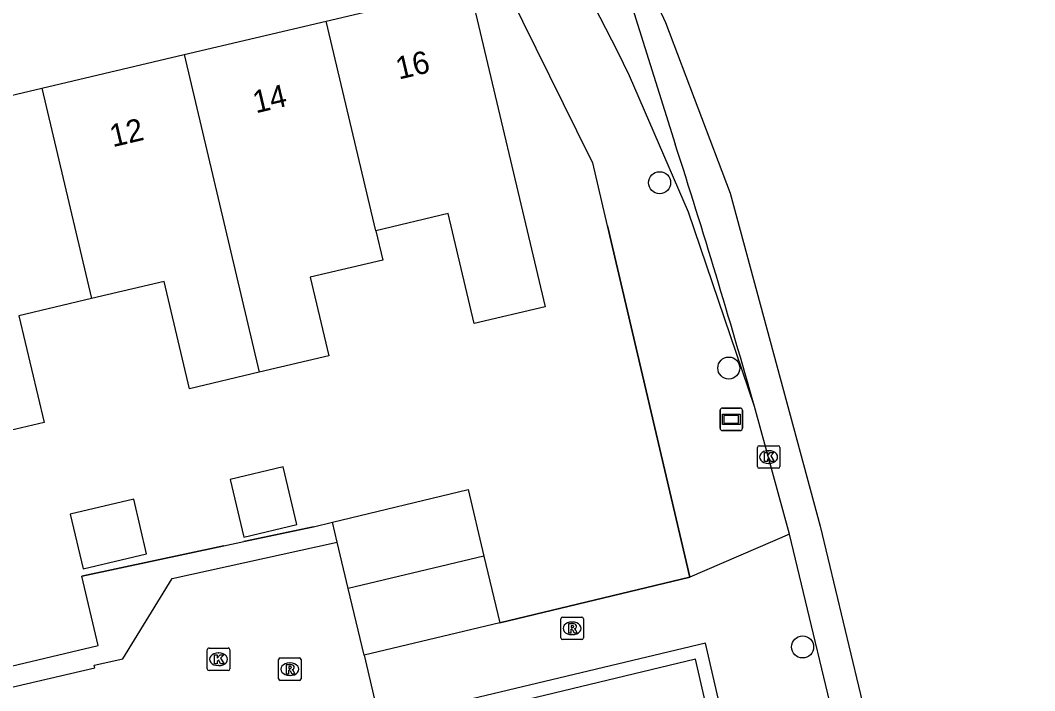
# Model space of a CAD drawing. Extents: x 157663 to 158496, y 379212 to 380934.
# Drawn here: x 158320.09 to 158365.17, y 380869.04 to 380898.84 of the extents above; entities that cross this region are included whole.
import ezdxf

# ---------------------------------------------------------------- set-up
doc = ezdxf.new("R2010")
doc.units = 0
for name, color, linetype in [('IMGEO_Boom', 7, 'Continuous'), ('IMGEO_Fietspad_open', 7, 'Continuous'), ('IMGEO_Haag', 7, 'Continuous'), ('IMGEO_Hek', 7, 'Continuous'), ('IMGEO_Kolk', 7, 'Continuous'), ('IMGEO_Muur', 7, 'Continuous'), ('IMGEO_Pand', 7, 'Continuous'), ('IMGEO_Pand_nummerreeks', 7, 'Continuous'), ('IMGEO_Reclamebord', 7, 'Continuous'), ('IMGEO_Rijbaan_lokaal_gesloten', 7, 'Continuous'), ('IMGEO_Rijbaan_lokaal_open', 7, 'Continuous'), ('IMGEO_Rioolput', 7, 'Continuous'), ('IMGEO_Voetpad_open', 7, 'Continuous')]:
    doc.layers.add(name, color=color, linetype=linetype)

msp = doc.modelspace()

# ---------------------------------------------------------------- linework, layer by layer
at = {"layer": 'IMGEO_Boom'}
for centre in [(158348.503, 380891.624), (158351.578, 380883.382), (158354.856, 380870.988)]:
    msp.add_circle(centre, 0.489, dxfattribs=at)
at = {"layer": 'IMGEO_Fietspad_open'}
msp.add_lwpolyline([(158352.721, 380881.67), (158349.781, 380890.311), (158347.172, 380896.377), (158346.631, 380897.472), (158343.787, 380903.02), (158337.165, 380916.725), (158336.794, 380917.489), (158336.356, 380918.217), (158335.854, 380918.904), (158335.294, 380919.542), (158334.678, 380920.128), (158334.013, 380920.657), (158333.597, 380920.941)], dxfattribs=at)
at = {"layer": 'IMGEO_Haag'}
msp.add_lwpolyline([(158352.177, 380864.073), (158351.592, 380863.938), (158350.092, 380870.437), (158338.328, 380867.618), (158338.188, 380868.201)], dxfattribs=at)
at = {"layer": 'IMGEO_Hek'}
for points in [[(158346.186, 380889.71), (158349.853, 380874.088)], [(158349.853, 380874.088), (158341.402, 380872.065)]]:
    msp.add_lwpolyline(points, dxfattribs=at)
at = {"layer": 'IMGEO_Kolk'}
for p, q in [((158352.922, 380879.928), (158353.774, 380879.928)), ((158352.847, 380879.002), (158352.847, 380879.854)), ((158353.335, 380879.708), (158353.36, 380879.708)), ((158353.848, 380879.854), (158353.848, 380879.002)), ((158353.358, 380879.148), (158353.333, 380879.148)), ((158353.774, 380878.928), (158352.922, 380878.928)), ((158328.476, 380870.939), (158329.328, 380870.939)), ((158328.401, 380870.013), (158328.401, 380870.865)), ((158328.889, 380870.719), (158328.914, 380870.719)), ((158329.402, 380870.865), (158329.402, 380870.013)), ((158328.912, 380870.159), (158328.887, 380870.159)), ((158329.328, 380869.939), (158328.476, 380869.939))]:
    msp.add_line(p, q, dxfattribs=at)
for points in [[(158352.922, 380879.928), (158353.774, 380879.928)], [(158352.847, 380879.002), (158352.847, 380879.854)], [(158353.168, 380879.628), (158353.291, 380879.628), (158353.291, 380879.477), (158353.421, 380879.628), (158353.585, 380879.628), (158353.439, 380879.477), (158353.592, 380879.228), (158353.44, 380879.228), (158353.355, 380879.392), (158353.291, 380879.325), (158353.291, 380879.228), (158353.168, 380879.228), (158353.168, 380879.628)], [(158353.848, 380879.854), (158353.848, 380879.002)], [(158353.774, 380878.928), (158352.922, 380878.928)], [(158328.476, 380870.939), (158329.328, 380870.939)], [(158328.401, 380870.013), (158328.401, 380870.865)], [(158328.722, 380870.639), (158328.845, 380870.639), (158328.845, 380870.488), (158328.975, 380870.639), (158329.139, 380870.639), (158328.993, 380870.488), (158329.146, 380870.239), (158328.994, 380870.239), (158328.909, 380870.403), (158328.845, 380870.336), (158328.845, 380870.239), (158328.722, 380870.239), (158328.722, 380870.639)], [(158329.402, 380870.865), (158329.402, 380870.013)], [(158329.328, 380869.939), (158328.476, 380869.939)]]:
    msp.add_lwpolyline(points, dxfattribs=at)
for centre, start, end in [((158352.924, 380879.852), 91.552, 178.448), ((158352.924, 380879.852), 91.552, 178.448), ((158353.772, 380879.852), 1.552, 88.448), ((158353.772, 380879.852), 1.552, 88.448), ((158352.924, 380879.004), 181.552, 268.448), ((158352.924, 380879.004), 181.552, 268.448), ((158353.772, 380879.004), 271.552, 358.448), ((158353.772, 380879.004), 271.552, 358.448), ((158328.478, 380870.863), 91.552, 178.448), ((158328.478, 380870.863), 91.552, 178.448), ((158329.326, 380870.863), 1.552, 88.448), ((158329.326, 380870.863), 1.552, 88.448), ((158328.478, 380870.015), 181.552, 268.448), ((158328.478, 380870.015), 181.552, 268.448), ((158329.326, 380870.015), 271.552, 358.448), ((158329.326, 380870.015), 271.552, 358.448)]:
    msp.add_arc(centre, 0.0765, start, end, dxfattribs=at)
for centre, major_axis, ratio, start_param, end_param in [((158353.334, 380879.428), (-0.387, 0.002), 0.722429, 4.712389, 7.853982), ((158353.359, 380879.428), (-0.39, 0.002), 0.717154, 1.570796, 4.712389), ((158328.888, 380870.439), (-0.387, 0.002), 0.722429, 4.712389, 7.853982), ((158328.913, 380870.439), (-0.39, 0.002), 0.717154, 1.570796, 4.712389)]:
    msp.add_ellipse(centre, major_axis=major_axis, ratio=ratio, start_param=start_param, end_param=end_param, dxfattribs=at)
at = {"layer": 'IMGEO_Muur'}
for points in [[(158333.116, 380876.321), (158330.023, 380875.673)], [(158329.137, 380875.485), (158322.824, 380874.128)]]:
    msp.add_lwpolyline(points, dxfattribs=at)
at = {"layer": 'IMGEO_Pand'}
for points in [[(158333.685, 380898.812), (158340.052, 380900.317), (158343.411, 380886.108), (158340.259, 380885.363), (158339.104, 380890.248), (158335.888, 380889.488)], [(158327.369, 380897.319), (158333.685, 380898.812)], [(158335.888, 380889.488), (158333.685, 380898.812)], [(158321.042, 380895.823), (158327.369, 380897.319)], [(158327.369, 380897.319), (158330.705, 380883.2)], [(158314.787, 380894.345), (158321.042, 380895.823)], [(158321.042, 380895.823), (158323.252, 380886.47)], [(158335.888, 380889.488), (158336.197, 380888.182), (158332.979, 380887.422), (158333.804, 380883.933), (158330.705, 380883.2)], [(158330.705, 380883.2), (158327.604, 380882.467), (158326.477, 380887.232), (158323.252, 380886.47)], [(158323.252, 380886.47), (158320.028, 380885.708), (158321.149, 380880.964), (158318.118, 380880.248)], [(158332.386, 380876.424), (158331.778, 380878.995), (158329.413, 380878.436), (158330.021, 380875.865), (158332.386, 380876.424)], [(158333.958, 380876.539), (158339.994, 380877.978), (158340.698, 380875.022)], [(158322.885, 380874.454), (158325.704, 380875.12), (158325.13, 380877.551), (158322.31, 380876.885), (158322.885, 380874.454)], [(158334.173, 380875.639), (158333.958, 380876.539)], [(158334.663, 380873.585), (158334.173, 380875.639)], [(158340.698, 380875.022), (158334.663, 380873.585)], [(158340.698, 380875.022), (158341.402, 380872.065)], [(158335.368, 380870.628), (158334.663, 380873.585)], [(158341.402, 380872.065), (158335.368, 380870.628)]]:
    msp.add_lwpolyline(points, dxfattribs=at)
at = {"layer": 'IMGEO_Reclamebord'}
for p, q in [((158351.191, 380880.707), (158351.191, 380881.507)), ((158351.191, 380881.507), (158351.191, 380880.707)), ((158351.291, 380881.607), (158352.081, 380881.607)), ((158352.081, 380881.607), (158351.291, 380881.607)), ((158352.181, 380881.507), (158352.181, 380880.707)), ((158352.181, 380880.707), (158352.181, 380881.507)), ((158352.081, 380880.607), (158351.291, 380880.607)), ((158351.291, 380880.607), (158352.081, 380880.607))]:
    msp.add_line(p, q, dxfattribs=at)
for points in [[(158351.292, 380881.339), (158352.08, 380881.339), (158352.08, 380880.875), (158351.292, 380880.875), (158351.292, 380881.339)], [(158351.357, 380881.274), (158351.357, 380880.94), (158352.015, 380880.94), (158352.015, 380881.274), (158351.357, 380881.274)]]:
    msp.add_lwpolyline(points, dxfattribs=at)
for centre, start, end in [((158351.291, 380881.507), 90, 180), ((158351.291, 380881.507), 90, 180), ((158352.081, 380881.507), 0, 90), ((158352.081, 380881.507), 360, 90), ((158351.291, 380880.707), 180, 270), ((158351.291, 380880.707), 180, 270), ((158352.081, 380880.707), 270, 0), ((158352.081, 380880.707), 270, 0)]:
    msp.add_arc(centre, 0.1, start, end, dxfattribs=at)
at = {"layer": 'IMGEO_Rijbaan_lokaal_gesloten'}
for points in [[(158344.843, 380907.239), (158348.766, 380898.748), (158351.636, 380891.16), (158355.633, 380876.355), (158365.174, 380836.518)], [(158344.843, 380907.239), (158349.201, 380893.337)], [(158354.277, 380876.007), (158352.721, 380881.67)], [(158356.781, 380865.443), (158356.775, 380865.562), (158354.277, 380876.007)]]:
    msp.add_lwpolyline(points, dxfattribs=at)
msp.add_arc((157996.546, 380780.574), 370.245, 15.84589, 17.73184, dxfattribs=at)
at = {"layer": 'IMGEO_Rijbaan_lokaal_open'}
for points in [[(158287.237, 380851.686), (158311.51, 380857.513), (158313.386, 380859.917), (158311.628, 380867.312), (158323.395, 380870.062), (158323.37, 380870.177), (158324.642, 380870.454), (158326.838, 380874.024), (158334.173, 380875.639)], [(158335.368, 380870.628), (158335.841, 380868.585)]]:
    msp.add_lwpolyline(points, dxfattribs=at)
at = {"layer": 'IMGEO_Rioolput'}
for p, q in [((158344.114, 380871.386), (158344.114, 380872.238)), ((158344.189, 380872.312), (158345.041, 380872.312)), ((158345.115, 380872.238), (158345.115, 380871.386)), ((158344.602, 380872.092), (158344.627, 380872.092)), ((158344.625, 380871.532), (158344.6, 380871.532)), ((158345.041, 380871.312), (158344.189, 380871.312)), ((158331.567, 380869.57), (158331.567, 380870.422)), ((158331.642, 380870.496), (158332.494, 380870.496)), ((158332.568, 380870.422), (158332.568, 380869.57)), ((158332.055, 380870.276), (158332.08, 380870.276)), ((158332.078, 380869.716), (158332.053, 380869.716)), ((158332.494, 380869.496), (158331.642, 380869.496))]:
    msp.add_line(p, q, dxfattribs=at)
for points in [[(158344.114, 380871.386), (158344.114, 380872.238)], [(158344.189, 380872.312), (158345.041, 380872.312)], [(158345.115, 380872.238), (158345.115, 380871.386)], [(158344.703, 380872.01), (158344.451, 380872.012), (158344.451, 380871.612)], [(158344.451, 380871.612), (158344.575, 380871.612), (158344.575, 380871.774), (158344.586, 380871.774)], [(158344.629, 380871.931), (158344.575, 380871.931), (158344.575, 380871.85)], [(158344.575, 380871.85), (158344.627, 380871.85)], [(158344.633, 380871.745), (158344.704, 380871.612), (158344.844, 380871.612), (158344.779, 380871.738)], [(158345.041, 380871.312), (158344.189, 380871.312)], [(158331.567, 380869.57), (158331.567, 380870.422)], [(158331.642, 380870.496), (158332.494, 380870.496)], [(158332.568, 380870.422), (158332.568, 380869.57)], [(158332.156, 380870.194), (158331.904, 380870.196), (158331.904, 380869.796)], [(158332.082, 380870.115), (158332.028, 380870.115), (158332.028, 380870.034)], [(158332.028, 380870.034), (158332.08, 380870.034)], [(158331.904, 380869.796), (158332.028, 380869.796), (158332.028, 380869.958), (158332.039, 380869.958)], [(158332.086, 380869.929), (158332.157, 380869.796), (158332.297, 380869.796), (158332.232, 380869.922)], [(158332.494, 380869.496), (158331.642, 380869.496)]]:
    msp.add_lwpolyline(points, dxfattribs=at)
for centre, radius, start, end in [((158344.191, 380872.236), 0.0765, 91.552, 178.448), ((158344.191, 380872.236), 0.0765, 91.552, 178.448), ((158345.039, 380872.236), 0.0765, 1.552, 88.448), ((158345.039, 380872.236), 0.0765, 1.552, 88.448), ((158344.585, 380871.721), 0.0533, 26.0293, 88.6989), ((158344.611, 380872.039), 0.19, 274.7715, 282.9687), ((158344.635, 380871.835), 0.0964, 77.0061, 93.1865), ((158344.649, 380871.892), 0.0378, 276.6634, 79.6772), ((158344.702, 380871.9), 0.109, 350.3612, 89.416), ((158344.7, 380871.9), 0.112, 277.5842, 350.9817), ((158344.684, 380871.685), 0.108, 29.5134, 73.7905), ((158344.191, 380871.388), 0.0765, 181.552, 268.448), ((158344.191, 380871.388), 0.0765, 181.552, 268.448), ((158345.039, 380871.388), 0.0765, 271.552, 358.448), ((158345.039, 380871.388), 0.0765, 271.552, 358.448), ((158331.644, 380870.42), 0.0765, 91.552, 178.448), ((158331.644, 380870.42), 0.0765, 91.552, 178.448), ((158332.492, 380870.42), 0.0765, 1.552, 88.448), ((158332.492, 380870.42), 0.0765, 1.552, 88.448), ((158332.064, 380870.223), 0.19, 274.7715, 282.9687), ((158332.088, 380870.019), 0.0964, 77.0061, 93.1865), ((158332.102, 380870.076), 0.0378, 276.6634, 79.6772), ((158332.155, 380870.084), 0.109, 350.3612, 89.416), ((158332.153, 380870.084), 0.112, 277.5842, 350.9817), ((158332.137, 380869.869), 0.108, 29.5134, 73.7905), ((158331.644, 380869.572), 0.0765, 181.552, 268.448), ((158331.644, 380869.572), 0.0765, 181.552, 268.448), ((158332.038, 380869.905), 0.0533, 26.0293, 88.6989), ((158332.492, 380869.572), 0.0765, 271.552, 358.448), ((158332.492, 380869.572), 0.0765, 271.552, 358.448)]:
    msp.add_arc(centre, radius, start, end, dxfattribs=at)
for centre, major_axis, ratio, start_param, end_param in [((158344.601, 380871.812), (-0.387, 0.002), 0.722429, 4.712389, 7.853982), ((158344.626, 380871.812), (-0.39, 0.002), 0.717154, 1.570796, 4.712389), ((158332.054, 380869.996), (-0.387, 0.002), 0.722429, 4.712389, 7.853982), ((158332.079, 380869.996), (-0.39, 0.002), 0.717154, 1.570796, 4.712389)]:
    msp.add_ellipse(centre, major_axis=major_axis, ratio=ratio, start_param=start_param, end_param=end_param, dxfattribs=at)
at = {"layer": 'IMGEO_Voetpad_open'}
for points in [[(158349.853, 380874.088), (158346.186, 380889.71), (158345.53, 380892.503), (158345.428, 380892.696), (158338.808, 380906.132)], [(158311.038, 380865.902), (158310.747, 380866.984), (158310.518, 380867.976), (158317.607, 380869.639), (158323.546, 380871.047), (158322.824, 380874.128), (158329.137, 380875.485), (158330.023, 380875.673), (158333.116, 380876.321), (158333.958, 380876.539)], [(158354.277, 380876.007), (158349.853, 380874.088)], [(158341.402, 380872.065), (158349.853, 380874.088)], [(158352.177, 380864.073), (158350.54, 380871.161), (158338.188, 380868.201)]]:
    msp.add_lwpolyline(points, dxfattribs=at)

# ---------------------------------------------------------------- texts
at = {"layer": 'IMGEO_Pand_nummerreeks'}
for s, rotation, p in [('16', 13.2997, (158336.912, 380896.204)), ('14', 13.2984, (158330.555, 380894.703)), ('12', 13.2997, (158324.196, 380893.198))]:
    msp.add_text(s, height=1, rotation=rotation, dxfattribs=at).set_placement(p)

doc.saveas('drawing.dxf')
